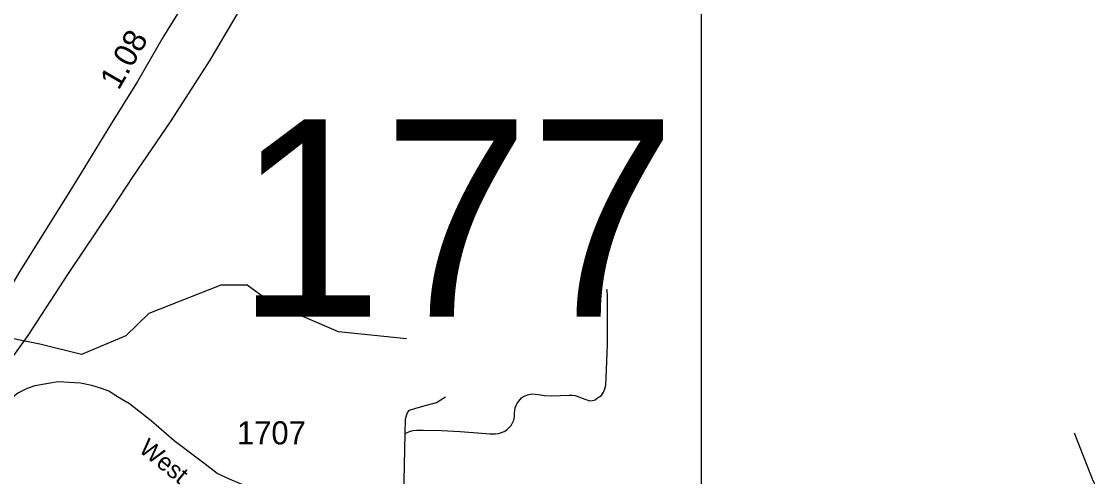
# Model space of a CAD drawing. Extents: x 2220236 to 2384410, y 720751 to 894131.
# Drawn here: x 2326133 to 2331894, y 796965 to 799425 of the extents above; entities that cross this region are included whole.
import ezdxf

# ---------------------------------------------------------------- set-up
doc = ezdxf.new("R2010")
doc.units = 0
doc.layers.add('Default', color=7, linetype='Continuous')

msp = doc.modelspace()

# ---------------------------------------------------------------- linework, layer by layer
at = {"layer": 'Default'}
msp.add_line((2328199, 796858.4), (2328207.1, 797198.4), dxfattribs=at)
for points in [[(2329807.7, 816974.9), (2370566.3, 816974.8), (2370566.3, 785046.7), (2329807.6, 785046.7), (2329807.7, 816974.9)], [(2324769.4, 795665.1), (2324891.8, 795853.1), (2324999.8, 796021.8), (2325237.8, 796379), (2325345.9, 796523.6), (2325612, 796915.3), (2325920.2, 797384.6), (2326168.9, 797727.3), (2326388.3, 798062), (2326623.7, 798413.9), (2326737.4, 798585.9), (2326938.4, 798882.3), (2327152.6, 799215.7), (2327295.4, 799456.5), (2327390.6, 799625.9), (2327459.4, 799755.6), (2327530.8, 799914.3), (2327631.3, 800173.7), (2327742.4, 800485.9), (2327772.1, 800570), (2327843.6, 800745)], [(2327643, 800763), (2327579.7, 800620.9), (2327564.7, 800586.2), (2327474, 800377.4), (2327381.4, 800173.7), (2327307.3, 800025.5), (2327241.2, 799898.5), (2327191, 799811.1), (2327143.4, 799731.8), (2327032.3, 799557.1), (2326897.4, 799337.5), (2326759.9, 799099.3), (2326614.4, 798866.4), (2326455.7, 798607.1), (2326371.1, 798469.5), (2326125.1, 798075.2), (2325903.4, 797698.8), (2325654.2, 797287), (2325447.2, 796966), (2325322.7, 796755.9), (2325043.4, 796312.8), (2324878.7, 796031.5), (2324771, 795862.6)], [(2328214, 797709.4), (2327847, 797747), (2327486.9, 797902.9), (2327353, 797999.1), (2327210.9, 797999.9), (2326820.9, 797846.2), (2326697.9, 797726.2), (2326456.9, 797624.5), (2326233.4, 797680.8), (2325989.4, 797730.4), (2325667.9, 797710.4), (2325518, 797668.1), (2325483.1, 797641.7), (2325280.9, 797743.9), (2324571.8, 797888.8), (2324496, 797938.3)], [(2328207.1, 797198.4), (2328230.1, 797209.4), (2328248.3, 797214.6), (2328267.3, 797217.2), (2328304.6, 797217.2), (2328403.3, 797214.6), (2328502.9, 797208.5), (2328598.2, 797201.6), (2328664, 797197.3), (2328694.3, 797196.4), (2328710.8, 797199), (2328726.4, 797203.3), (2328741.1, 797209.4), (2328755, 797218.1), (2328763.6, 797225), (2328778.4, 797241.5), (2328786.2, 797256.2), (2328793.9, 797270.9), (2328796.5, 797288.3), (2328796.5, 797309.9), (2328800.9, 797336.8), (2328810.4, 797358.5), (2328819.9, 797372.3), (2328834.7, 797390.5), (2328846.8, 797399.2), (2328867.6, 797407), (2328890.1, 797412.2), (2328909.1, 797411.3), (2328926.5, 797408.7), (2328958.5, 797403.5), (2328995.8, 797401.8), (2329045.1, 797403.5), (2329091.9, 797405.3), (2329106.6, 797405.3), (2329124.8, 797403.5), (2329145.6, 797396.6), (2329162.9, 797389.7), (2329182, 797382.7), (2329204.5, 797375.8), (2329219.2, 797376.7), (2329233.1, 797381), (2329246.1, 797390.5), (2329266.9, 797404.4), (2329277.3, 797420.9), (2329285.9, 797439.1), (2329291.1, 797459.9), (2329292.8, 797499.7), (2329299.8, 797679.2), (2329300.6, 797820.4), (2329299.8, 797900.2), (2329298.9, 797942.6), (2329297.2, 797970.4), (2329296.3, 797976.4)], [(2328199, 796858.4), (2327498.1, 796885.2), (2327441.2, 796891.8), (2327374.3, 796906.9), (2327317.4, 796927), (2327257.2, 796952.1), (2327190.3, 796982.2), (2327118.4, 797037.5), (2326957.8, 797159.7), (2326834, 797266.8), (2326716.9, 797358), (2326651.7, 797396.5), (2326604.8, 797426.6), (2326559.7, 797443.4), (2326512.8, 797458.4), (2326452.6, 797470.1), (2326332.2, 797476.8), (2326205.1, 797455.1), (2326163.2, 797441.7), (2326113.1, 797416.6), (2326056.2, 797369.7), (2326012.7, 797326.2), (2325913.7, 797179.1), (2325133.8, 796043.1)], [(2328207.1, 797198.4), (2328209, 797277.7), (2328219, 797312.8), (2328230.7, 797324.5), (2328259.2, 797332.9), (2328302.7, 797346.3), (2328376.3, 797366.4), (2328424.8, 797396.5)], [(2331822.1, 797201.5), (2331922.5, 796945.4), (2331969.3, 796858.4), (2331979.3, 796789.8), (2331989.4, 796704.4), (2331994.4, 796623.2)]]:
    msp.add_lwpolyline(points, dxfattribs=at)

# ---------------------------------------------------------------- texts
for s, height, rotation, p in [('1.08', 125, 59.99531, (2326658.4, 799048.6)), ('West', 95, 321.09036, (2326761.4, 797104.3))]:
    msp.add_text(s, height=height, rotation=rotation, dxfattribs=at).set_placement(p)
for s, height, p in [('177', 1066.27, (2327292.5, 797829.7)), ('1707', 125, (2327297.8, 797139.6))]:
    msp.add_text(s, height=height, dxfattribs=at).set_placement(p)

doc.saveas('drawing.dxf')
